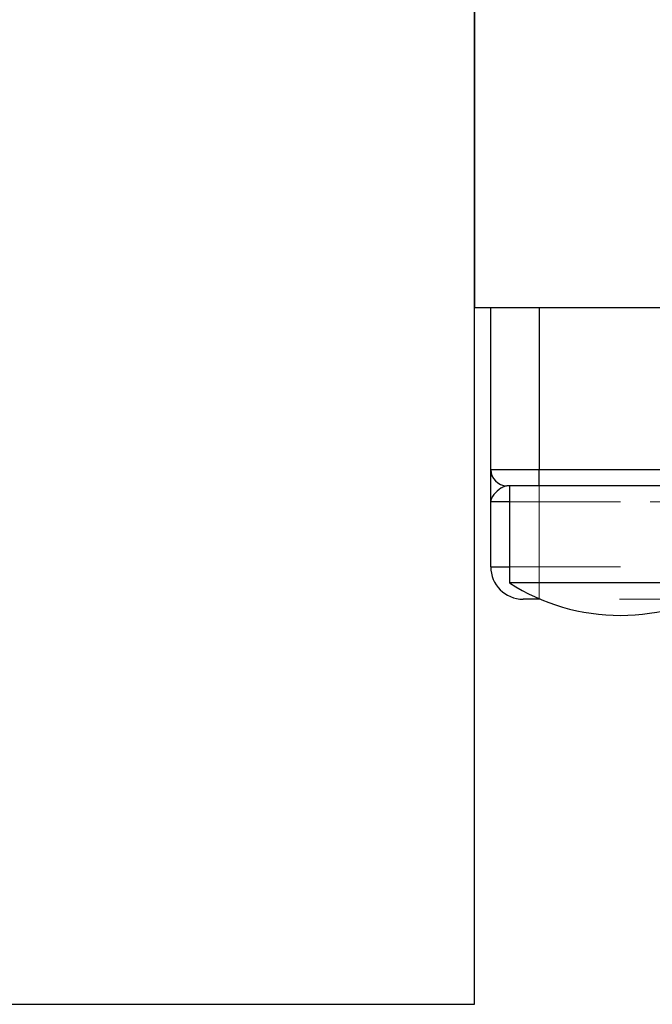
# Model space of a CAD drawing. Header units: inches. Extents: x 1907 to 2452, y -210 to -54.
# Tile 668 of 1056: x 2077.977 to 2078.758, y -80.973 to -79.758. Entities that reach past the tile are written whole.
import ezdxf

# ---------------------------------------------------------------- set-up
doc = ezdxf.new("R2010")
doc.units = ezdxf.units.IN
doc.header["$LTSCALE"] = 0.5
doc.header["$MEASUREMENT"] = 0
doc.linetypes.add('HIDDEN', pattern=[0.225, 0.15, -0.075])
for name, color, linetype in [('DSS-M-S', 53, 'Continuous'), ('DST-M-S', 53, 'Continuous'), ('SVD-M-S', 8, 'Continuous')]:
    doc.layers.add(name, color=color, linetype=linetype)

msp = doc.modelspace()

# ---------------------------------------------------------------- linework, layer by layer
at = {"layer": 'DSS-M-S', "linetype": 'Continuous', "lineweight": 25}
for p, q in [((2078.53853, -80.97349), (2078.53853, -62.47349)), ((2073.28853, -80.97349), (2078.53853, -80.97349))]:
    msp.add_line(p, q, dxfattribs=at)
at = {"layer": 'DST-M-S', "linetype": 'Continuous', "lineweight": 25}
for p, q in [((2078.53853, -80.97349), (2078.53853, -62.47349)), ((2045.53853, -80.97349), (2078.53853, -80.97349))]:
    msp.add_line(p, q, dxfattribs=at)
at = {"layer": 'SVD-M-S', "linetype": 'Continuous', "lineweight": 25}
for p, q in [((2078.53853, -76.57349), (2078.53853, -80.11349)), ((2078.53853, -80.11349), (2079.79853, -80.11349)), ((2078.55853, -80.31349), (2078.55853, -80.11349)), ((2078.61853, -80.11349), (2078.61853, -80.31349)), ((2078.55853, -80.31349), (2078.61853, -80.31349)), ((2078.61853, -80.33349), (2078.61853, -80.31349)), ((2078.61853, -80.31349), (2079.71853, -80.31349)), ((2078.61853, -80.33349), (2078.57853, -80.33349)), ((2078.58173, -80.33349), (2078.58173, -80.45349)), ((2078.69641, -80.33349), (2078.61853, -80.33349)), ((2078.74064, -80.33349), (2078.69641, -80.33349)), ((2079.59641, -80.33349), (2078.74064, -80.33349)), ((2078.55853, -80.43349), (2078.55853, -80.35349)), ((2078.58173, -80.35349), (2078.55853, -80.35349)), ((2078.55853, -80.43349), (2078.58173, -80.43349)), ((2078.85533, -80.45349), (2078.58173, -80.45349)), ((2078.61853, -80.47349), (2078.59853, -80.47349)), ((2078.61853, -80.47349), (2078.61853, -80.47297)), ((2078.61975, -80.47349), (2078.61853, -80.47349))]:
    msp.add_line(p, q, dxfattribs=at)
at = {"layer": 'SVD-M-S', "linetype": 'HIDDEN', "lineweight": 18}
for p, q in [((2078.61853, -80.11349), (2078.61853, -80.31349)), ((2078.55853, -80.31349), (2078.61853, -80.31349)), ((2078.61853, -80.33349), (2078.61853, -80.31349)), ((2078.61853, -80.31349), (2079.71853, -80.31349)), ((2078.61853, -80.35349), (2078.61853, -80.33349)), ((2078.61853, -80.35349), (2078.61853, -80.33349)), ((2078.61853, -80.35349), (2078.55853, -80.35349)), ((2078.61853, -80.35349), (2078.58173, -80.35349)), ((2078.61853, -80.35349), (2078.61853, -80.43349)), ((2078.61853, -80.35349), (2078.61853, -80.43349)), ((2079.71853, -80.35349), (2078.61853, -80.35349)), ((2078.85533, -80.35349), (2078.61853, -80.35349)), ((2078.55853, -80.43349), (2078.61853, -80.43349)), ((2078.58173, -80.43349), (2078.61853, -80.43349)), ((2078.61853, -80.47349), (2078.61853, -80.43349)), ((2078.61853, -80.43349), (2079.71853, -80.43349)), ((2078.61853, -80.47297), (2078.61853, -80.43349)), ((2078.61853, -80.43349), (2078.85533, -80.43349)), ((2078.8173, -80.47349), (2078.61975, -80.47349))]:
    msp.add_line(p, q, dxfattribs=at)
at = {"layer": 'SVD-M-S', "linetype": 'Continuous', "lineweight": 25}
for centre, radius, start, end in [((2078.57853, -80.31349), 0.02, 180, 270), ((2078.59853, -80.43349), 0.04, 180, 270), ((2078.71853, -80.23956), 0.25393, 237.40241, 270), ((2078.71853, -80.23956), 0.25393, 270, 302.59759)]:
    msp.add_arc(centre, radius, start, end, dxfattribs=at)
for points, knots in [([(2078.55853, -80.35349), (2078.55853, -80.35343), (2078.55853, -80.34544), (2078.55853, -80.33106), (2078.55853, -80.31611), (2078.55853, -80.31426), (2078.55853, -80.31349)], [0, 0, 0, 0, 0.0030605, 0.4132716, 0.7522515, 1, 1, 1, 1]), ([(2078.57853, -80.33349), (2078.57681, -80.33394), (2078.57222, -80.33515), (2078.56331, -80.34268), (2078.55893, -80.34895), (2078.55853, -80.35278), (2078.55853, -80.35345), (2078.55853, -80.35349)], [0, 0, 0, 0, 0.1942744, 0.5202708, 0.9149486, 0.9958412, 1, 1, 1, 1])]:
    msp.add_open_spline(points, degree=3, knots=knots, dxfattribs=at)
at = {"layer": 'SVD-M-S', "linetype": 'HIDDEN', "lineweight": 18}
msp.add_open_spline([(2078.57853, -80.33349), (2078.57681, -80.33394), (2078.57222, -80.33515), (2078.56331, -80.34268), (2078.55893, -80.34895), (2078.55853, -80.35278), (2078.55853, -80.35345), (2078.55853, -80.35349)], degree=3, knots=[0, 0, 0, 0, 0.1942744, 0.5202708, 0.9149486, 0.9958412, 1, 1, 1, 1], dxfattribs=at)

doc.saveas('drawing.dxf')
